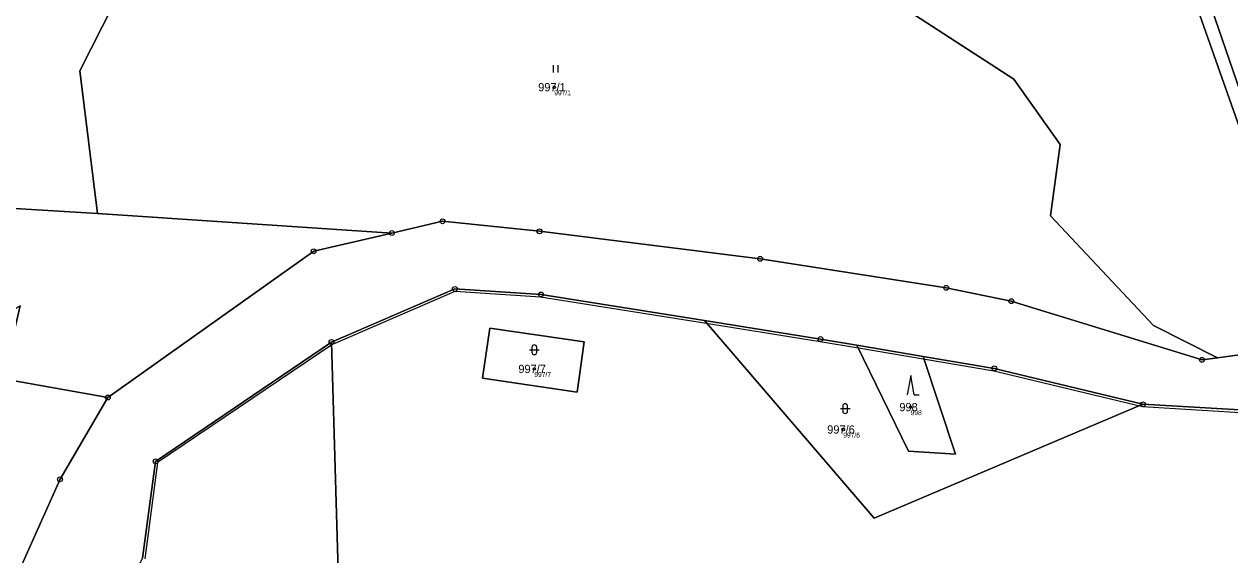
# Model space of a CAD drawing. Extents: x -554500 to -548272, y -1079733 to -1073730.
# Drawn here: x -553538.2 to -553289.5, y -1077731.8 to -1077622.4 of the extents above; entities that cross this region are included whole.
import ezdxf

# ---------------------------------------------------------------- set-up
doc = ezdxf.new("R2010")
doc.units = 0
for name, color, linetype in [('Definiční body', 7, 'Continuous'), ('Hranice parcel', 7, 'Continuous'), ('Parcelní čísla', 7, 'Continuous'), ('Polygon parcely', 7, 'Continuous'), ('Vnitřní kresba', 7, 'Continuous'), ('Značky bodu BP', 7, 'Continuous'), ('Značky kultur', 7, 'Continuous')]:
    doc.layers.add(name, color=color, linetype=linetype)

msp = doc.modelspace()

# ---------------------------------------------------------------- linework, layer by layer
at = {"layer": 'Definiční body'}
for centre in [(-553428.88, -1077635.40994), (-553432.98, -1077693.46994), (-553355.35, -1077701.32994), (-553369.26, -1077705.94994)]:
    msp.add_circle(centre, 0.25, dxfattribs=at)
at = {"layer": 'Hranice parcel'}
for p, q in [((-553523.08, -1077661.42), (-553462.36, -1077665.47)), ((-553352.79, -1077690.87), (-553366.45, -1077688.57))]:
    msp.add_line(p, q, dxfattribs=at)
for points in [[(-553536.81, -1077412.1), (-553527.55, -1077419.96), (-553529.68, -1077432.94), (-553520.8, -1077448.07), (-553513.57, -1077452.73), (-553504.88, -1077469.21), (-553505.15, -1077480.87), (-553493.73, -1077506.61), (-553481.98, -1077516.76), (-553476.08, -1077514.54), (-553465.14, -1077526.37), (-553450.89, -1077533.72), (-553427.61, -1077542.14), (-553406.84, -1077543.71), (-553368.99, -1077557.78), (-553349.01, -1077608.78), (-553314.26, -1077602.65), (-553293.27, -1077619.12), (-553283.07, -1077648.85), (-553284.43, -1077659.67), (-553277.6, -1077666.48), (-553263.63, -1077676.06)], [(-553285.83, -1077648.39), (-553295.67, -1077620.59), (-553315.29, -1077605.05), (-553349.94, -1077611.88), (-553370.56, -1077559.8), (-553406.82, -1077546.45), (-553425.88, -1077545.27), (-553449.66, -1077536.86), (-553467.33, -1077527.86), (-553476.51, -1077517.63), (-553482.68, -1077519.23), (-553495.72, -1077507.38), (-553507.29, -1077481.4), (-553507.69, -1077469.07), (-553514.95, -1077454.37), (-553521.78, -1077450.1), (-553532.28, -1077433.72), (-553530.21, -1077420.79)], [(-553498.88, -1077537.49), (-553485.35, -1077542.82), (-553474.19, -1077573.75), (-553456.93, -1077561.29), (-553434.8, -1077581.01), (-553425.03, -1077599.45), (-553412.75, -1077609.52), (-553395.6, -1077603.65), (-553378.58, -1077604.88), (-553334.04, -1077633.73), (-553324.49, -1077647.19), (-553326.49, -1077661.93), (-553305.23, -1077684.5), (-553292.03, -1077691.16)], [(-553505.65, -1077590.44), (-553526.73, -1077632.03), (-553523.08, -1077661.42)], [(-553554.25, -1077658.29), (-553540.15, -1077660.41), (-553523.08, -1077661.42)], [(-553462.36, -1077665.47), (-553451.9, -1077663.04), (-553431.91, -1077665.11), (-553386.4, -1077670.79), (-553348, -1077676.76), (-553334.58, -1077679.49), (-553295.24, -1077691.6), (-553292.03, -1077691.16)], [(-553520.97, -1077699.34), (-553478.49, -1077669.22), (-553462.36, -1077665.47)], [(-553397.84, -1077683.51), (-553431.6, -1077678.14), (-553449.37, -1077676.98), (-553474.82, -1077687.92)], [(-553292.03, -1077691.16), (-553274.46, -1077688.76), (-553266.33, -1077682.02), (-553264.45, -1077677.86)], [(-553614.15, -1077767.98), (-553563.94, -1077714.78), (-553558.85, -1077691.77), (-553539.02, -1077680.47), (-553542.53, -1077695.54), (-553520.97, -1077699.34)], [(-553422.69, -1077687.91), (-553424.17, -1077698.22), (-553443.64, -1077695.39), (-553442.14, -1077685.08), (-553422.69, -1077687.91)], [(-553307.42, -1077700.75), (-553362.87, -1077724.21), (-553397.84, -1077683.51)], [(-553366.45, -1077688.57), (-553373.94, -1077687.31), (-553397.84, -1077683.51)], [(-553474.82, -1077687.92), (-553511.1, -1077712.51), (-553513.84, -1077732.46), (-553525.83, -1077755.45), (-553538.69, -1077767.82), (-553551.93, -1077775.53), (-553565.45, -1077779.16), (-553579.1, -1077780.33), (-553597.66, -1077779.87), (-553626.88, -1077778.85), (-553648.38, -1077774.47), (-553661.92, -1077763.87), (-553689.4, -1077740.88), (-553731.66, -1077706.1), (-553752.49, -1077688.51)], [(-553474.82, -1077687.92), (-553471.27, -1077810.47), (-553400.22, -1077830.02), (-553336.14, -1077877.78), (-553250.47, -1077787.67)], [(-553352.79, -1077690.87), (-553346.08, -1077711.03), (-553355.82, -1077710.42), (-553366.45, -1077688.57)], [(-553307.42, -1077700.75), (-553338.1, -1077693.35), (-553352.79, -1077690.87)], [(-553614.15, -1077767.98), (-553593.11, -1077767.34), (-553579.66, -1077769.59), (-553565.97, -1077768.38), (-553552.63, -1077760.62), (-553549.74, -1077754.58), (-553544.85, -1077753.41), (-553542.31, -1077741.77), (-553530.82, -1077716.21), (-553520.97, -1077699.34)], [(-553274.5, -1077701.63), (-553285.13, -1077702.06), (-553307.42, -1077700.75)]]:
    msp.add_lwpolyline(points, dxfattribs=at)
at = {"layer": 'Polygon parcely'}
for points in [[(-553566.95, -1077399), (-553542.53, -1077445.12), (-553513.33, -1077516.95), (-553525.32, -1077567.84), (-553498.88, -1077537.49), (-553485.35, -1077542.82), (-553474.19, -1077573.75), (-553456.93, -1077561.29), (-553434.8, -1077581.01), (-553425.03, -1077599.45), (-553412.75, -1077609.52), (-553395.6, -1077603.65), (-553378.58, -1077604.88), (-553334.04, -1077633.73), (-553324.49, -1077647.19), (-553326.49, -1077661.93), (-553305.23, -1077684.5), (-553292.03, -1077691.16), (-553274.46, -1077688.76)], [(-553530.21, -1077420.79), (-553532.28, -1077433.72), (-553521.78, -1077450.1), (-553514.95, -1077454.37), (-553507.69, -1077469.07), (-553507.29, -1077481.4), (-553495.72, -1077507.38), (-553482.68, -1077519.23), (-553476.51, -1077517.63), (-553467.33, -1077527.86), (-553449.66, -1077536.86), (-553425.88, -1077545.27), (-553406.82, -1077546.45), (-553370.56, -1077559.8), (-553349.94, -1077611.88), (-553315.29, -1077605.05), (-553295.67, -1077620.59), (-553285.83, -1077648.39)], [(-553285.83, -1077648.39), (-553295.67, -1077620.59), (-553315.29, -1077605.05), (-553349.94, -1077611.88), (-553370.56, -1077559.8), (-553406.82, -1077546.45), (-553425.88, -1077545.27), (-553449.66, -1077536.86), (-553467.33, -1077527.86), (-553476.51, -1077517.63), (-553482.68, -1077519.23), (-553495.72, -1077507.38), (-553507.29, -1077481.4), (-553507.69, -1077469.07), (-553514.95, -1077454.37), (-553521.78, -1077450.1), (-553532.28, -1077433.72), (-553530.21, -1077420.79)], [(-553283.07, -1077648.85), (-553293.27, -1077619.12), (-553314.26, -1077602.65), (-553349.01, -1077608.78), (-553368.99, -1077557.78), (-553406.84, -1077543.71), (-553427.61, -1077542.14), (-553450.89, -1077533.72), (-553465.14, -1077526.37), (-553476.08, -1077514.54), (-553481.98, -1077516.76), (-553493.73, -1077506.61), (-553505.15, -1077480.87), (-553504.88, -1077469.21), (-553513.57, -1077452.73), (-553520.8, -1077448.07), (-553529.68, -1077432.94), (-553527.55, -1077419.96)], [(-553527.55, -1077419.96), (-553529.68, -1077432.94), (-553520.8, -1077448.07), (-553513.57, -1077452.73), (-553504.88, -1077469.21), (-553505.15, -1077480.87), (-553493.73, -1077506.61), (-553481.98, -1077516.76), (-553476.08, -1077514.54), (-553465.14, -1077526.37), (-553450.89, -1077533.72), (-553427.61, -1077542.14), (-553406.84, -1077543.71), (-553368.99, -1077557.78), (-553349.01, -1077608.78), (-553314.26, -1077602.65), (-553293.27, -1077619.12), (-553283.07, -1077648.85)], [(-553505.65, -1077590.44), (-553526.73, -1077632.03), (-553523.08, -1077661.42), (-553462.36, -1077665.47), (-553451.9, -1077663.04), (-553431.91, -1077665.11), (-553386.4, -1077670.79), (-553348, -1077676.76), (-553334.58, -1077679.49), (-553295.24, -1077691.6), (-553292.03, -1077691.16), (-553305.23, -1077684.5), (-553326.49, -1077661.93), (-553324.49, -1077647.19), (-553334.04, -1077633.73), (-553378.58, -1077604.88)], [(-553614.15, -1077767.98), (-553563.94, -1077714.78), (-553558.85, -1077691.77), (-553539.02, -1077680.47), (-553542.53, -1077695.54), (-553520.97, -1077699.34), (-553478.49, -1077669.22), (-553462.36, -1077665.47), (-553523.08, -1077661.42), (-553540.15, -1077660.41), (-553554.25, -1077658.29), (-553586.3, -1077653.46), (-553596.28, -1077731.02), (-553598.6, -1077734.12), (-553600.58, -1077730.39), (-553590.1, -1077652.89), (-553695.3, -1077637.05)], [(-553274.46, -1077688.76), (-553292.03, -1077691.16), (-553295.24, -1077691.6), (-553334.58, -1077679.49), (-553348, -1077676.76), (-553386.4, -1077670.79), (-553431.91, -1077665.11), (-553451.9, -1077663.04), (-553462.36, -1077665.47), (-553478.49, -1077669.22), (-553520.97, -1077699.34), (-553530.82, -1077716.21), (-553542.31, -1077741.77)], [(-553513.84, -1077732.46), (-553511.1, -1077712.51), (-553474.82, -1077687.92), (-553449.37, -1077676.98), (-553431.6, -1077678.14), (-553397.84, -1077683.51), (-553373.94, -1077687.31), (-553366.45, -1077688.57), (-553352.79, -1077690.87), (-553338.1, -1077693.35), (-553307.42, -1077700.75), (-553285.13, -1077702.06)], [(-553471.27, -1077810.47), (-553474.82, -1077687.92), (-553511.1, -1077712.51), (-553513.84, -1077732.46)]]:
    msp.add_lwpolyline(points, dxfattribs=at)
for points in [[(-553540.15, -1077660.41), (-553523.08, -1077661.42), (-553526.73, -1077632.03), (-553505.65, -1077590.44), (-553515.6, -1077579.89), (-553525.32, -1077567.84), (-553542.45, -1077626.72), (-553554.25, -1077658.29)], [(-553431.6, -1077678.14), (-553449.37, -1077676.98), (-553474.82, -1077687.92), (-553471.27, -1077810.47), (-553400.22, -1077830.02), (-553336.14, -1077877.78), (-553250.47, -1077787.67), (-553274.5, -1077701.63), (-553285.13, -1077702.06), (-553307.42, -1077700.75), (-553362.87, -1077724.21), (-553397.84, -1077683.51)], [(-553520.97, -1077699.34), (-553542.53, -1077695.54), (-553539.02, -1077680.47), (-553558.85, -1077691.77), (-553563.94, -1077714.78), (-553614.15, -1077767.98), (-553593.11, -1077767.34), (-553579.66, -1077769.59), (-553565.97, -1077768.38), (-553552.63, -1077760.62), (-553549.74, -1077754.58), (-553544.85, -1077753.41), (-553542.31, -1077741.77), (-553530.82, -1077716.21)], [(-553422.69, -1077687.91), (-553424.17, -1077698.22), (-553443.64, -1077695.39), (-553442.14, -1077685.08)], [(-553422.69, -1077687.91), (-553442.14, -1077685.08), (-553443.64, -1077695.39), (-553424.17, -1077698.22)], [(-553352.79, -1077690.87), (-553346.08, -1077711.03), (-553355.82, -1077710.42), (-553366.45, -1077688.57), (-553373.94, -1077687.31), (-553397.84, -1077683.51), (-553362.87, -1077724.21), (-553307.42, -1077700.75), (-553338.1, -1077693.35)], [(-553352.79, -1077690.87), (-553366.45, -1077688.57), (-553355.82, -1077710.42), (-553346.08, -1077711.03)]]:
    msp.add_lwpolyline(points, close=True, dxfattribs=at)
at = {"layer": 'Vnitřní kresba'}
for p, q in [((-553474.54, -1077688.33), (-553449.28, -1077677.47)), ((-553449.28, -1077677.47), (-553431.68, -1077678.63)), ((-553431.68, -1077678.63), (-553397.92, -1077684)), ((-553397.92, -1077684), (-553374.02, -1077687.8)), ((-553374.02, -1077687.8), (-553366.53, -1077689.06)), ((-553474.54, -1077688.33), (-553510.68, -1077712.78)), ((-553366.53, -1077689.06), (-553338.18, -1077693.84)), ((-553338.18, -1077693.84), (-553307.49, -1077701.24)), ((-553307.49, -1077701.24), (-553285.13, -1077702.56)), ((-553510.68, -1077712.78), (-553513.36, -1077732.61))]:
    msp.add_line(p, q, dxfattribs=at)
at = {"layer": 'Značky bodu BP'}
for centre, radius in [((-553451.9, -1077663.03988), 0.5), ((-553451.9, -1077663.03988), 0.0303), ((-553462.36, -1077665.46988), 0.5), ((-553462.36, -1077665.46988), 0.0303), ((-553431.91, -1077665.10988), 0.5), ((-553431.91, -1077665.10988), 0.0303), ((-553478.49, -1077669.21988), 0.5), ((-553478.49, -1077669.21988), 0.0303), ((-553386.4, -1077670.78988), 0.5), ((-553386.4, -1077670.78988), 0.0303), ((-553449.37, -1077676.97988), 0.5), ((-553449.37, -1077676.97988), 0.0303), ((-553431.6, -1077678.13988), 0.5), ((-553431.6, -1077678.13988), 0.0303), ((-553348, -1077676.75988), 0.5), ((-553348, -1077676.75988), 0.0303), ((-553334.58, -1077679.48988), 0.5), ((-553334.58, -1077679.48988), 0.0303), ((-553474.82, -1077687.91988), 0.5), ((-553474.82, -1077687.91988), 0.0303), ((-553373.94, -1077687.30988), 0.5), ((-553373.94, -1077687.30988), 0.0303), ((-553338.1, -1077693.34988), 0.5), ((-553295.24, -1077691.59988), 0.5), ((-553295.24, -1077691.59988), 0.0303), ((-553338.1, -1077693.34988), 0.0303), ((-553520.97, -1077699.33988), 0.5), ((-553520.97, -1077699.33988), 0.0303), ((-553307.42, -1077700.74988), 0.5), ((-553307.42, -1077700.74988), 0.0303), ((-553511.1, -1077712.50988), 0.5), ((-553511.1, -1077712.50988), 0.0303), ((-553530.82, -1077716.20988), 0.5), ((-553530.82, -1077716.20988), 0.0303)]:
    msp.add_circle(centre, radius, dxfattribs=at)
at = {"layer": 'Značky kultur'}
for p, q in [((-553429.031, -1077632.38), (-553429.031, -1077630.88)), ((-553428.03, -1077632.38), (-553428.03, -1077630.88)), ((-553433.971, -1077689.511), (-553431.969, -1077689.511)), ((-553433.471, -1077689.011), (-553433.471, -1077690.012)), ((-553432.469, -1077690.012), (-553432.469, -1077689.011)), ((-553355.34, -1077694.79), (-553356.09, -1077698.79)), ((-553354.59, -1077698.79), (-553355.34, -1077694.79)), ((-553354.59, -1077698.79), (-553353.594, -1077698.79)), ((-553369.851, -1077701.651), (-553367.849, -1077701.651)), ((-553369.351, -1077701.151), (-553369.351, -1077702.152)), ((-553368.349, -1077702.152), (-553368.349, -1077701.151))]:
    msp.add_line(p, q, dxfattribs=at)
for centre, start, end in [((-553432.97, -1077689.0109), 0, 180), ((-553432.97, -1077690.0109), 180, 359.9878861), ((-553368.85, -1077701.1509), 0, 180), ((-553368.85, -1077702.1509), 180, 359.9878861)]:
    msp.add_arc(centre, 0.5, start, end, dxfattribs=at)

# ---------------------------------------------------------------- texts
at = {"layer": 'Definiční body'}
for s, p in [('997/1', (-553428.88, -1077637.066)), ('997/7', (-553432.98, -1077695.126)), ('998', (-553355.35, -1077702.986)), ('997/6', (-553369.26, -1077707.606))]:
    msp.add_text(s, height=0.999996, dxfattribs=at).set_placement(p)
at = {"layer": 'Parcelní čísla'}
for s, p in [('997/1', (-553432.178, -1077636.26)), ('997/7', (-553436.278, -1077694.32)), ('998', (-553357.675, -1077702.18)), ('997/6', (-553372.558, -1077706.8))]:
    msp.add_text(s, height=1.699998, dxfattribs=at).set_placement(p)

doc.saveas('drawing.dxf')
